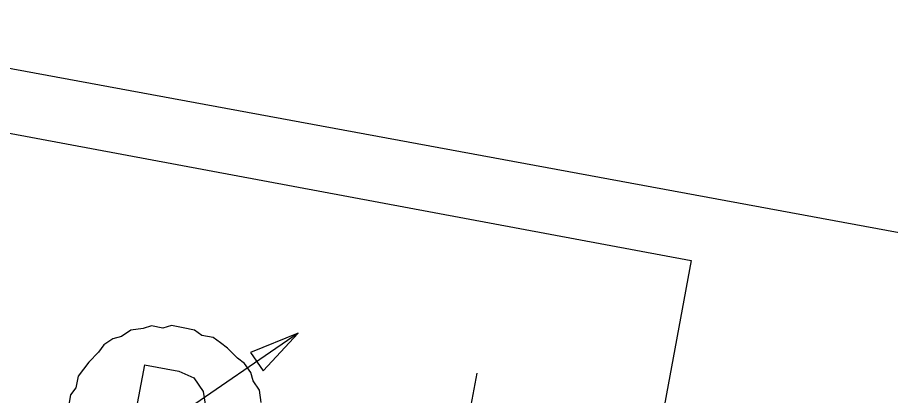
# Model space of a CAD drawing. Extents: x -746464 to -745690, y -1051581 to -1049993.
# Drawn here: x -746215.301 to -746212.021, y -1050949.714 to -1050948.294 of the extents above; entities that cross this region are included whole.
import ezdxf

# ---------------------------------------------------------------- set-up
doc = ezdxf.new("R2010")
doc.units = 0
doc.layers.add('51_PVaK_kanal_jednotna_overena poloha_rad', color=7, linetype='Continuous')
doc.layers.add('51_PVaK_vodovod_chranicky_objekty', color=7, linetype='Continuous')

msp = doc.modelspace()

# ---------------------------------------------------------------- linework, layer by layer
at = {"layer": '51_PVaK_kanal_jednotna_overena poloha_rad'}
msp.add_lwpolyline([(-746220.71, -1050947.49), (-746206.238, -1050950.163), (-746204.566, -1050950.472), (-746195.224, -1050952.197), (-746185.292, -1050954.031), (-746183.62, -1050954.34)], dxfattribs=at)
at = {"layer": '51_PVaK_vodovod_chranicky_objekty'}
for p, q in [((-746214.246, -1050949.48), (-746215.246, -1050950.165)), ((-746214.246, -1050949.48), (-746214.425, -1050949.552)), ((-746214.378, -1050949.621), (-746214.246, -1050949.48)), ((-746214.425, -1050949.552), (-746214.378, -1050949.621)), ((-746214.824, -1050949.598), (-746214.9, -1050950.004)), ((-746213.761, -1050950.63), (-746213.574, -1050949.63))]:
    msp.add_line(p, q, dxfattribs=at)
msp.add_lwpolyline([(-746217.049, -1050948.407), (-746212.769, -1050949.207), (-746213.099, -1050950.987), (-746217.389, -1050950.197)], close=True, dxfattribs=at)
for points in [[(-746214.385, -1050949.74), (-746214.391, -1050949.694), (-746214.415, -1050949.659), (-746214.424, -1050949.627), (-746214.448, -1050949.593), (-746214.474, -1050949.573), (-746214.512, -1050949.536), (-746214.538, -1050949.516), (-746214.565, -1050949.496), (-746214.608, -1050949.488), (-746214.635, -1050949.468), (-746214.678, -1050949.46), (-746214.722, -1050949.451), (-746214.754, -1050949.461), (-746214.797, -1050949.452), (-746214.829, -1050949.462), (-746214.875, -1050949.468), (-746214.91, -1050949.492), (-746214.942, -1050949.501), (-746214.976, -1050949.524), (-746214.996, -1050949.551), (-746215.033, -1050949.589), (-746215.053, -1050949.615), (-746215.073, -1050949.641), (-746215.081, -1050949.685), (-746215.101, -1050949.711), (-746215.109, -1050949.755)], [(-746214.824, -1050949.598), (-746214.694, -1050949.622), (-746214.638, -1050949.647), (-746214.603, -1050949.699), (-746214.596, -1050949.746), (-746214.575, -1050949.795), (-746214.594, -1050949.896), (-746214.634, -1050949.949), (-746214.657, -1050949.99), (-746214.706, -1050950.011), (-746214.77, -1050950.029), (-746214.9, -1050950.004)]]:
    msp.add_lwpolyline(points, dxfattribs=at)

doc.saveas('drawing.dxf')
